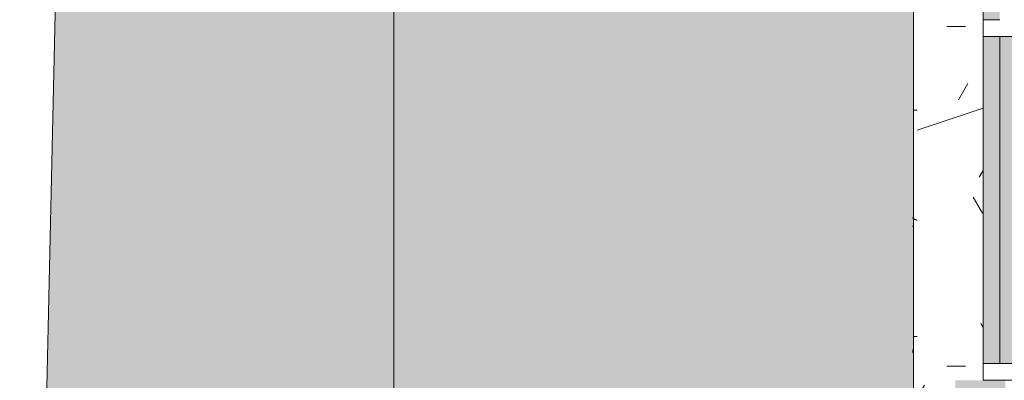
# Model space of a CAD drawing. Header units: millimetres. Extents: x 5980700 to 6194397, y -12939 to 2351883.
# Tile 240 of 587: x 6074005 to 6075771, y -7902 to -7255. Entities that reach past the tile are written whole.
import ezdxf

# ---------------------------------------------------------------- set-up
doc = ezdxf.new("R2010")
doc.units = ezdxf.units.MM
for name, color, linetype, lineweight in [('A-FLOR', 192, 'Continuous', 18), ('A-FLOR-PATT', 8, 'Continuous', 18), ('A-GLAZ', 151, 'Continuous', 9), ('A-GLAZ-SILL', 1, 'Continuous', 9), ('A-WALL-PATT', 111, 'Continuous', 25)]:
    doc.layers.add(name, color=color, linetype=linetype, lineweight=lineweight)

# ---------------------------------------------------------------- blocks, each defined once
blk = doc.blocks.new('FP_108-PLANTA DE CAIMENTO DE PISOS - 1 PAV_')
at = {"layer": 'A-GLAZ-SILL', "lineweight": 5}
for p, q in [((1013.187946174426, -107.5659071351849), (1013.305454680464, -107.7704167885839)), ((1013.305454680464, -107.7704167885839), (1013.422963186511, -107.9550431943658)), ((1013.422963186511, -107.9550431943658), (1013.540471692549, -108.1192448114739)), ((1013.540471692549, -108.1192448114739), (1013.657980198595, -108.262540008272)), ((1013.657980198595, -108.262540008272), (1013.775488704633, -108.3845084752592)), ((1013.775488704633, -108.3845084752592), (1013.89299721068, -108.4847924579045)), ((1013.89299721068, -108.4847924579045), (1014.010505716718, -108.563097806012)), ((1014.010505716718, -108.563097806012), (1014.128014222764, -108.6191948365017)), ((1014.128014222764, -108.6191948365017), (1014.245522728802, -108.6529190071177)), ((1234.595458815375, -107.4808715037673), (1234.822034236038, -107.5618339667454)), ((1234.822034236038, -107.5618339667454), (1235.0486096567, -107.6401422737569)), ((1235.0486096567, -107.6401422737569), (1235.275185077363, -107.7157647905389)), ((1235.275185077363, -107.7157647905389), (1235.501760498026, -107.7886709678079)), ((1235.501760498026, -107.7886709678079), (1235.728335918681, -107.858831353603)), ((1235.728335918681, -107.858831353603), (1235.954911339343, -107.9262176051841)), ((1235.954911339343, -107.9262176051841), (1236.181486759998, -107.990802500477)), ((1236.181486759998, -107.990802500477), (1236.408062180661, -108.0525599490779)), ((1236.408062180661, -108.0525599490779), (1236.634637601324, -108.111465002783)), ((1236.634637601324, -108.111465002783), (1236.861213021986, -108.1674938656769)), ((1236.861213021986, -108.1674938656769), (1237.087788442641, -108.2206239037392)), ((1237.087788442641, -108.2206239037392), (1237.314363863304, -108.2708336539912)), ((1237.314363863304, -108.2708336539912), (1237.540939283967, -108.3181028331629)), ((1237.540939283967, -108.3181028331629), (1237.76751470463, -108.36241234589)), ((1237.76751470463, -108.36241234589), (1237.994090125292, -108.4037442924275)), ((1237.994090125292, -108.4037442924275), (1238.220665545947, -108.4420819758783)), ((1238.220665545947, -108.4420819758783), (1238.44724096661, -108.4774099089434)), ((1238.44724096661, -108.4774099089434), (1238.673816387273, -108.5097138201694)), ((1238.673816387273, -108.5097138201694), (1238.900391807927, -108.538980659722)), ((1238.900391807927, -108.538980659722), (1239.12696722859, -108.5651986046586)), ((1239.12696722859, -108.5651986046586), (1239.353542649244, -108.5883570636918)), ((1239.353542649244, -108.5883570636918), (1239.580118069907, -108.6084466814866)), ((1239.580118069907, -108.6084466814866), (1239.80669349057, -108.6254593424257)), ((1239.80669349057, -108.6254593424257), (1240.033268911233, -108.6393881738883)), ((1240.033268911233, -108.6393881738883), (1240.259844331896, -108.6502275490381)), ((1240.259844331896, -108.6502275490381), (1240.486419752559, -108.6579730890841)), ((1240.486419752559, -108.6579730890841), (1240.712995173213, -108.6626216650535))]:
    blk.add_line(p, q, dxfattribs=at)
blk = doc.blocks.new('CC_PEITORIL - PEITORIL-3910252-PLANTA DE CAIMENTO DE PISOS - 1 PAV_')
at = {"layer": 'A-GLAZ', "color": 90, "lineweight": 5}
blk.add_blockref('FP_108-PLANTA DE CAIMENTO DE PISOS - 1 PAV_', (0, 0), dxfattribs=at)
blk = doc.blocks.new('CC_JANELA MAXIM-AR_4 FOLHAS VIDRO - 2_50 x 1_20-4042679-PLANTA DE CAIMENTO DE PISOS - 1 PAV_')
at = {"layer": 'A-GLAZ', "lineweight": 5}
blk.add_hatch(color=251, dxfattribs=at).paths.add_polyline_path([(1219.999999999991, 47.500000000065), (1219.999999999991, 77.49999999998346), (632.4999999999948, 77.49999999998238), (632.4999999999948, 47.50000000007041), (1105.422620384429, 47.500000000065)])
h = blk.add_hatch(color=251, dxfattribs=at)
h.paths.add_polyline_path([(1219.999999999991, 47.500000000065), (632.4999999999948, 47.50000000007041), (632.5000000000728, 17.49999999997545), (1220, 17.49999999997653)])
h.paths.add_polyline_path([(602.5000000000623, 47.50000000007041), (15.00000000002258, 47.5000000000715), (15.00000000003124, 17.49999999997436), (602.5000000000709, 17.49999999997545), (602.5000000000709, 24.90538250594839)])
h.paths.add_polyline_path([(-14.99999999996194, 17.49999999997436), (-14.9999999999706, 47.5000000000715), (-602.4999999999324, 47.5000000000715), (-602.4999999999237, 17.49999999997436), (-25.62093797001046, 17.49999999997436)])
h.paths.add_polyline_path([(-632.4999999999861, 47.50000000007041), (-1219.999999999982, 47.49999999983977), (-1219.999999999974, 17.49999999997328), (-632.4999999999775, 17.49999999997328), (-632.4999999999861, 39.21499999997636)])
at = {"layer": 'A-GLAZ', "color": 90, "lineweight": 5}
for p, q in [((632.4999999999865, 77.50000000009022), (632.4999999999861, 47.50000000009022)), ((1219.999999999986, 47.50000000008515), (1219.999999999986, 77.50000000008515)), ((632.4999999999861, 47.5000000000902), (1219.999999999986, 47.50000000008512)), ((602.5000000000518, 17.49999999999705), (15.00000000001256, 17.49999999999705)), ((1219.99999999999, 17.49999999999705), (632.5000000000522, 17.49999999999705))]:
    blk.add_line(p, q, dxfattribs=at)
at = {"layer": 'A-GLAZ', "color": 130}
for p, q in [((1249.99999999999, 77.5), (1249.99999999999, 17.49999999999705)), ((602.5000000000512, 17.49999999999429), (602.5000000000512, 47.50000000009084)), ((632.5000000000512, 47.50000000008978), (632.5000000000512, 17.49999999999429)), ((1219.99999999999, 17.49999999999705), (1219.99999999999, 47.50000000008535)), ((632.5000000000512, 17.49999999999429), (602.5000000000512, 17.49999999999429)), ((1249.99999999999, 17.49999999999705), (1219.99999999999, 17.49999999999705))]:
    blk.add_line(p, q, dxfattribs=at)
blk = doc.blocks.new('FP_212-PLANTA DE CAIMENTO DE PISOS - 1 PAV_')
at = {"layer": 'A-GLAZ-SILL', "lineweight": 5}
for p, q in [((764.7089943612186, -100.9916647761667), (764.7089943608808, -106.4169462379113)), ((960.2663293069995, -106.0963806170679), (960.3910035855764, -105.8732391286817)), ((960.3910035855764, -105.8732391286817), (960.5156778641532, -105.6429332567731)), ((960.5156778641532, -105.6429332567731), (960.6403521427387, -105.4058010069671)), ((960.6403521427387, -105.4058010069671), (960.7650264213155, -105.1621904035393)), ((960.7650264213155, -105.1621904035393), (960.8897006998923, -104.9124589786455)), ((960.8897006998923, -104.9124589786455), (961.0143749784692, -104.6569732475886)), ((961.0143749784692, -104.6569732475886), (961.1390492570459, -104.3961081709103)), ((961.1390492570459, -104.3961081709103), (961.2637235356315, -104.1302466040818)), ((961.2637235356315, -104.1302466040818), (961.3883978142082, -103.8597787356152)), ((961.3883978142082, -103.8597787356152), (961.5130720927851, -103.5851015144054)), ((961.5130720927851, -103.5851015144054), (961.6377463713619, -103.3066180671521)), ((961.6377463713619, -103.3066180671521), (961.7624206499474, -103.0247371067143)), ((961.7624206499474, -103.0247371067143), (961.8870949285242, -102.7398723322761)), ((961.8870949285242, -102.7398723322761), (962.011769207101, -102.4524418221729)), ((962.011769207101, -102.4524418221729), (962.1364434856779, -102.1628674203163)), ((962.1364434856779, -102.1628674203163), (962.2611177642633, -101.8715741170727)), ((962.2611177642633, -101.8715741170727), (962.3857920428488, -101.5789894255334)), ((962.3857920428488, -101.5789894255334), (962.5104663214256, -101.2855427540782)), ((962.5104663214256, -101.2855427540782), (962.6351406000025, -100.9916647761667)), ((1171.108994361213, -100.9916647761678), (1171.108994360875, -106.4169462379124)), ((957.6481694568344, -108.6585411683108), (957.7728437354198, -108.6416587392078)), ((957.7728437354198, -108.6416587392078), (957.8975180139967, -108.6135488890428)), ((957.8975180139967, -108.6135488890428), (958.0221922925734, -108.5742528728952)), ((958.0221922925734, -108.5742528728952), (958.1468665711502, -108.5238283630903)), ((958.1468665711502, -108.5238283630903), (958.2715408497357, -108.4623493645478)), ((958.2715408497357, -108.4623493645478), (958.3962151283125, -108.3899061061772)), ((958.3962151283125, -108.3899061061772), (958.5208894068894, -108.3066049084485)), ((958.5208894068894, -108.3066049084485), (958.6455636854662, -108.2125680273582)), ((958.6455636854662, -108.2125680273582), (958.7702379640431, -108.1079334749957)), ((958.7702379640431, -108.1079334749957), (958.8949122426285, -107.9928548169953)), ((958.8949122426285, -107.9928548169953), (959.0195865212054, -107.867500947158)), ((959.0195865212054, -107.867500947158), (959.1442607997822, -107.7320558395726)), ((959.1442607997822, -107.7320558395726), (959.2689350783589, -107.5867182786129)), ((959.2689350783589, -107.5867182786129), (959.3936093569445, -107.4317015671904)), ((959.3936093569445, -107.4317015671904), (959.51828363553, -107.2672332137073)), ((959.51828363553, -107.2672332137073), (959.6429579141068, -107.0935545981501)), ((959.6429579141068, -107.0935545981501), (959.7676321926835, -106.9109206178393)), ((959.7676321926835, -106.9109206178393), (959.8923064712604, -106.7195993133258)), ((959.8923064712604, -106.7195993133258), (960.0169807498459, -106.5198714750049)), ((960.0169807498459, -106.5198714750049), (960.1416550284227, -106.3120302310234)), ((960.1416550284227, -106.3120302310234), (960.2663293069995, -106.0963806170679)), ((1195.490158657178, -108.5798216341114), (1195.281023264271, -108.5574682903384)), ((1195.699294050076, -108.5995633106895), (1195.490158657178, -108.5798216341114)), ((1195.908429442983, -108.6166865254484), (1195.699294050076, -108.5995633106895)), ((1196.117564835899, -108.6311853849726), (1195.908429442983, -108.6166865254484)), ((1196.326700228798, -108.6430548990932), (1196.117564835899, -108.6311853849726)), ((1196.535835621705, -108.6522909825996), (1196.326700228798, -108.6430548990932)), ((1196.744971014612, -108.6588904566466), (1196.535835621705, -108.6522909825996)), ((1196.95410640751, -108.6628510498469), (1196.744971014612, -108.6588904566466))]:
    blk.add_line(p, q, dxfattribs=at)
at = {"layer": 'A-GLAZ-SILL', "color": 90, "lineweight": 5}
blk.add_line((-1274.999999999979, -107.4999999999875), (1275.000000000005, -107.4999999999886), dxfattribs=at)
blk = doc.blocks.new('CC_PEITORIL - PEITORIL-3910839-PLANTA DE CAIMENTO DE PISOS - 1 PAV_')
at = {"layer": 'A-GLAZ-SILL', "lineweight": 5}
h = blk.add_hatch(dxfattribs=at)
h.set_pattern_fill('FP_220', color=256, style=0, pattern_type=2)
h.set_pattern_definition([(90, (-6652.090999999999, 16549.122), (-101.6, 406.4), [33.528, -271.272, 33.528, -271.272, -1625.6]), (90, (-6652.090999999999, 16549.122), (-101.6, 406.4), [-609.6, 33.528, -576.072, 33.528, -271.272, -711.2]), (90, (-6652.090999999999, 16549.122), (-101.6, 406.4), [-1524, 33.528, -169.672, 33.528, -474.472]), (210, (-6702.891, 16701.522), (-301.1527240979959, -291.1881810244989), [33.528, -271.272, 33.528, -1896.872]), (210, (-6702.891, 16701.522), (-301.1527240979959, -291.1881810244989), [-338.328, -271.272, 33.528, -576.072, -1016]), (210, (-6702.891, 16701.522), (-301.1527240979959, -291.1881810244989), [-1219.2, 33.528, -271.272, 33.528, -677.672]), (210, (-6702.891, 16701.522), (-301.1527240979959, -291.1881810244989), [-1557.528, -169.672, 33.528, -474.472]), (329.9999999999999, (-6906.090999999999, 16752.322), (402.7527240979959, -115.211818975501), [33.528, -271.272, 33.528, -1896.872]), (329.9999999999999, (-6906.090999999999, 16752.322), (402.7527240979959, -115.211818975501), [-338.328, -271.272, 33.528, -576.072, -1016]), (329.9999999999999, (-6906.090999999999, 16752.322), (402.7527240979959, -115.211818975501), [-1219.2, 33.528, -271.272, 33.528, -677.672]), (329.9999999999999, (-6906.090999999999, 16752.322), (402.7527240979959, -115.211818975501), [-1557.528, -169.672, 33.528, -474.472])])
h.paths.add_polyline_path([(1275.000000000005, -77.50000000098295), (1250.000000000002, -77.49363081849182), (1250.000000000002, 17.49999999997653), (-1249.999999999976, 17.49999999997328), (-1249.999999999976, -77.5000000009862), (-1274.999999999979, -78.48512215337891), (-1274.999999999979, -100.991664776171), (1275.000000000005, -100.4681479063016)])
h = blk.add_hatch(dxfattribs=at)
h.set_pattern_fill('FP_221', color=256, style=0, pattern_type=2)
h.set_pattern_definition([(306.87, (-8239.591, 17184.122), (-3175.008507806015, 4762.494328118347), [793.75, -7143.75]), (296.565, (-7763.340999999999, 18136.622), (1587.499067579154, -1587.501456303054), [1774.879, -1774.879]), (288.435, (-6969.590999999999, 18136.622), (1587.50290376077, -3174.997452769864), [1004.024, -4016.092])])
h.paths.add_polyline_path([(1275.000000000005, -77.50000000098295), (1250.000000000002, -77.49363081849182), (1250.000000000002, 17.49999999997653), (-1249.999999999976, 17.49999999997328), (-1249.999999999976, -77.5000000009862), (-1274.999999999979, -78.48512215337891), (-1274.999999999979, -100.991664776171), (1275.000000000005, -100.4681479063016)])
at = {"layer": 'A-GLAZ', "color": 90, "lineweight": 5}
blk.add_blockref('FP_212-PLANTA DE CAIMENTO DE PISOS - 1 PAV_', (0, 0), dxfattribs=at)
blk = doc.blocks.new('BE-PMSa-MOD-ARQ-CONEXAODOFUTURO-EX-000-R_rvt-2-PLANTA DE CAIMENTO DE PISOS - 1 PAV_')
at = {"layer": 'A-FLOR-PATT', "lineweight": 5}
h = blk.add_hatch(dxfattribs=at)
h.set_pattern_fill('FP_103', color=135, style=0, pattern_type=2)
h.set_pattern_definition([(225, (1821.385, -1013.341), (1.4210854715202e-14, -212.1320343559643), [450, -150]), (315, (1715.319, -1119.407), (0, -212.1320343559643), [450, -150])])
h.paths.add_polyline_path([(-17588.61484510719, -10125.84100563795), (-17588.61484510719, 5919.158994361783), (-17905.66070556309, 5919.158994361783), (-18260.05155624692, -10125.84100563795)])
h.paths.add_polyline_path([(24683.66278676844, -8664.047137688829), (24901.85810326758, -8347.979428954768), (25097.46955802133, -8045.317562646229), (25289.5955170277, -7726.511392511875), (25471.61384478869, -7401.828336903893), (25643.34495046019, -7071.588748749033), (25804.61939322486, -6736.118463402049), (25955.27804947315, -6395.748477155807), (23368.38515489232, -6395.748477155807), (23369.38515489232, -6730.841005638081), (23365.38515489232, -6734.84100563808), (23361.31355543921, -6734.060452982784), (23342.06990244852, -6720.841005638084), (23332.38515489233, -6720.930376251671), (23331.38515489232, -6727.841005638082), (23314.38515489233, -6727.841005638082), (23296.38515489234, -6735.002634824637), (23296.38515489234, -6778.341005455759), (24423.88515507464, -6778.341005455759), (24423.88515507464, -8613.341005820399), (22588.88515471, -8613.341005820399), (22588.88515471, -8595.841005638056), (21416.38515489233, -8595.841005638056), (21416.38515489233, -6955.841005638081), (22588.88515471, -6955.841005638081), (22588.88515471, -6778.341005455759), (23246.38515489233, -6778.341005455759), (23246.38515489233, -6395.748477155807), (23206.88515489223, -6395.748477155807), (23206.88515489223, -6416.382393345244), (23211.73353840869, -6425.171602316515), (23218.4561650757, -6428.596561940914), (23219.38515489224, -6429.345815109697), (23219.38515489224, -6441.144306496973), (23215.14102301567, -6442.20379392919), (23204.09419192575, -6438.115741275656), (23195.48073971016, -6429.259910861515), (23193.02236658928, -6420.085137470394), (23192.88996436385, -6415.841005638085), (23191.88515489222, -6415.841005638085), (23191.88515489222, -6395.748477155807), (21311.3851276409, -6395.748477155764), (21311.38512764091, -395.7484771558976), (26110.13512764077, -395.7484771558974), (26110.13512764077, -6011.987874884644), (26234.42540171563, -5672.357231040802), (26348.29356350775, -5329.091898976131), (26451.63355010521, -4982.511614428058), (26544.34910510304, -4632.939200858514), (26626.35386826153, -4280.700268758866), (26697.57145594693, -3926.122912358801), (26757.93553227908, -3569.537404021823), (26807.38987092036, -3211.275886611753), (26845.88840744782, -2851.672064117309), (26873.39528226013, -2491.060890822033), (27298.54064462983, 5174.591947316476), (21231.38515489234, 5390.558402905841), (21231.38515489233, -8664.04713768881), (24474.59128694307, -8664.047137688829)])
h.paths.add_polyline_path([(164.3857207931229, 134.1589943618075), (164.3857207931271, 1841.148018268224), (-1658.614845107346, 1840.70177999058), (-1658.614845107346, 134.1589943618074), (-979.7632562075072, 134.1589943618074)])
h.paths.add_polyline_path([(24371.38515489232, 836.6589941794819), (22863.88515471, 836.6589941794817), (22863.88515471, 4371.658994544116), (24548.88515507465, 4371.658994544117), (24548.88515507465, 836.6589941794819), (24486.30181684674, 836.6589941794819)])
h.paths.add_polyline_path([(26422.42163599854, 3992.407384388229), (26422.42163599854, 5123.575823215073), (27022.42163599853, 5123.575823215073), (27022.42163599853, 3992.407384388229), (26541.3738192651, 3992.407384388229)])
h.paths.add_polyline_path([(19968.38697237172, 4641.658994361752), (19999.38682609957, 4641.658994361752), (19999.38682609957, 4674.158994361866), (19585.40988707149, 4674.158994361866), (19585.40988707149, 4671.65899436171), (19622.64941956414, 4670.787042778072), (19622.64941956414, 4641.65899436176), (19958.38333741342, 4641.65899436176)])
h.paths.add_polyline_path([(15946.88333741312, 4641.65899436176), (16272.64941956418, 4641.65899436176), (16272.64941956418, 4671.65899436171), (19560.40988707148, 4671.65899436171), (19560.40988707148, 4674.158994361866), (15923.88333741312, 4674.158994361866), (15923.88333741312, 4641.65899436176), (15926.88333741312, 4641.65899436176)])
h.paths.add_polyline_path([(15653.88333741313, 4641.658994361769), (15653.88333741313, 4674.158994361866), (12268.88333741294, 4674.158994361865), (12269.82605313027, 4641.658994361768), (12287.64940954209, 4641.658994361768), (12287.64940954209, 4671.658994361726), (15637.64940954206, 4670.787042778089), (15637.64940954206, 4641.658994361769), (15650.88333741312, 4641.658994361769)])
h.paths.add_polyline_path([(8496.599400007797, 4641.658994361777), (8496.599400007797, 4641.674581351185), (8442.166919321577, 4641.658994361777)])
h.paths.add_polyline_path([(-8301.11484510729, 4641.658994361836), (-8301.114845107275, 4674.158994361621), (-11733.61666258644, 4674.158994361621), (-11733.61666258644, 4641.658994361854), (-11704.86666258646, 4641.658994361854), (-11704.86666258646, 4671.658994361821), (-8354.866662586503, 4670.787042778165), (-8354.866662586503, 4641.658994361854), (-8304.116662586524, 4641.658994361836)])
h.paths.add_polyline_path([(-16295.61666258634, 4641.658994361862), (-15972.63647972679, 4641.658994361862), (-15971.73922438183, 4655.162107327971), (-15971.59322078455, 4656.262107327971), (-15971.52511209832, 4674.158994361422), (-16356.61588608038, 4674.158994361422), (-16356.61588608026, 4641.658994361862), (-16315.61666258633, 4641.658994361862)])
h.paths.add_polyline_path([(-12028.61666258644, 4641.658994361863), (-12028.61666258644, 4674.158994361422), (-15944.05622970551, 4674.158994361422), (-15943.93927563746, 4656.262107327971), (-15942.89601669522, 4655.162107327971), (-15942.89601669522, 4641.658994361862), (-15848.61666258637, 4641.658994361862), (-15848.61666258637, 4671.658994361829), (-12498.61666258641, 4670.787042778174), (-12498.61666258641, 4641.658994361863), (-12031.61666258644, 4641.658994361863)])
h.paths.add_polyline_path([(-16371.61588608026, 5447.158205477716), (-16356.61588608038, 5447.158205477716), (-16356.61588608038, 5479.158994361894), (-16626.61588608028, 5479.158994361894), (-16626.61588608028, 5447.158205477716), (-16401.61588608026, 5447.158205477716)])
h = blk.add_hatch(dxfattribs=at)
h.set_pattern_fill('FP_2', color=135, style=0, pattern_type=2)
h.set_pattern_definition([(0, (0, 0), (812.8, 203.2), [33.528, -576.072, 33.528, -576.072, -3251.2]), (0, (0, 0), (812.8, 203.2), [-1219.2, 33.528, -1185.672, 33.528, -576.072, -1422.4]), (0, (0, 0), (812.8, 203.2), [-3048, 33.528, -372.872, 33.528, -982.472]), (120, (304.8, 101.6), (-582.3763620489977, 602.3054481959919), [33.52799999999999, -576.0719999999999, 33.52799999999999, -576.0719999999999, -3251.199999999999]), (120, (304.8, 101.6), (-582.3763620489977, 602.3054481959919), [-1219.2, 33.52799999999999, -1185.672, 33.52799999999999, -576.0719999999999, -1422.4]), (120, (304.8, 101.6), (-582.3763620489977, 602.3054481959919), [-3048, 33.52799999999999, -372.8719999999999, 33.52799999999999, -982.4719999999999]), (240, (406.4, 508), (-230.4236379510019, -805.5054481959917), [33.528, -576.072, 33.528, -576.072, -3251.2]), (240, (406.4, 508), (-230.4236379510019, -805.5054481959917), [-1219.2, 33.528, -1185.672, 33.528, -576.072, -1422.4]), (240, (406.4, 508), (-230.4236379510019, -805.5054481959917), [-3048, 33.528, -372.872, 33.528, -982.472])])
h.paths.add_polyline_path([(-15966.85299915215, 4711.136803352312), (-15966.79158577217, 4712.906868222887), (-15965.57572207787, 4712.3617231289)])
h.paths.add_polyline_path([(3731.201831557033, -10125.84100563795), (14705.38782324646, -10125.84100563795), (14705.38782324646, -9779.8857164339), (14699.38782324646, -9779.8857164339), (14699.38782324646, -9763.237570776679), (14681.68558745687, -9763.757413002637), (14670.96395493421, -9768.482704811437), (14665.88782324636, -9782.570563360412), (14665.88782324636, -9856.278958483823), (14670.73620676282, -9865.068167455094), (14677.45883342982, -9868.493127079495), (14678.38782324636, -9869.242380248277), (14678.38782324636, -9881.040871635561), (14674.14369136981, -9882.10035906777), (14663.09686027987, -9878.012306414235), (14654.32815878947, -9868.57707781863), (14652.0250349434, -9859.981702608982), (14651.89263271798, -9855.737570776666), (14650.88782324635, -9855.737570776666), (14651.89263271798, -9780.737570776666), (14653.73085252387, -9770.127241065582), (14656.87805812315, -9762.851510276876), (14667.13782324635, -9752.591745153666), (14683.38782324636, -9748.237570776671), (14699.38782324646, -9748.237570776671), (14699.38782324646, -9731.58942511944), (14705.38782324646, -9731.58942511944), (14705.38782324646, -9705.737570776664), (14755.38782324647, -9705.737570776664), (14755.38782324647, -9754.737570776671), (14795.38782324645, -9754.737570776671), (14796.02424042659, -9756.737570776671), (14812.38782324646, -9756.737570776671), (14811.36426821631, -9815.737570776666), (14810.34779546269, -9815.737570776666), (14811.47778338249, -9818.1719714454), (14811.43015556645, -9819.291362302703), (14811.44856252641, -9820.918341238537), (14827.38782324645, -9827.197475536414), (14827.38782324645, -10125.84100563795), (21231.38515489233, -10125.84100563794), (21231.38515489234, 5919.158994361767), (12003.88515489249, 5918.472013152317), (12003.8851548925, 5447.158205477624), (12268.88333741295, 5447.158205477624), (12268.88333741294, 4674.158994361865), (15653.88333741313, 4674.158994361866), (15653.88333741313, 5447.158205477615), (15923.88333741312, 5447.158205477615), (15923.88333741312, 4674.158994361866), (19560.40988707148, 4674.158994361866), (19559.83290347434, 4677.196584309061), (19558.62046790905, 4677.180784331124), (19558.93691090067, 4681.184361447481), (19560.40988707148, 4681.202554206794), (19559.83416624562, 4682.57353656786), (19558.03876213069, 4682.57353656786), (19558.93691090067, 4695.251249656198), (19588.00988707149, 4695.197383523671), (19586.88286324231, 4682.548897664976), (19585.40988707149, 4682.548897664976), (19585.98560789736, 4681.195050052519), (19587.19930623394, 4681.15368493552), (19586.88286324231, 4677.184908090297), (19585.41064974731, 4677.065937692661), (19585.98560789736, 4674.158994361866), (19999.38682609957, 4674.158994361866), (19999.38682609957, 5447.158205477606), (20269.38682609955, 5447.158205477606), (20269.38682609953, 4280.731645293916), (20299.38682609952, 4280.731645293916), (20298.51487451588, 1530.731645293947), (20269.38682609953, 1530.731645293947), (20269.38682609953, 1143.558994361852), (20299.38682609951, 1143.558994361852), (20298.51487451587, -1606.441005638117), (20269.38682609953, -1606.441005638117), (20269.38682609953, -2040.191005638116), (20299.38682609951, -2040.191005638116), (20298.51487451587, -4790.191005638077), (20269.38682609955, -4790.191005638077), (20269.38682609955, -5273.941005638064), (20299.38682609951, -5273.941005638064), (20298.51487451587, -8023.941005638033), (20269.38682609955, -8023.941005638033), (20269.38682609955, -9308.841005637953), (19999.38682609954, -9308.841005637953), (19999.38682609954, -8513.84179452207), (19913.3833374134, -8513.84179452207), (19913.3833374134, -8347.825683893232), (19635.38599049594, -8347.979428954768), (19635.38599049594, -8377.825683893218), (16285.38599049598, -8376.953732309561), (16285.38599049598, -8347.825683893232), (15971.88333741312, -8347.979428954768), (15971.88333741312, -8513.841794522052), (15921.38515489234, -8513.841794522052), (15921.38515489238, -9312.594001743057), (15651.38515489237, -9312.594001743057), (15651.38515489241, -8513.841794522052), (15603.38515489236, -8513.841794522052), (15603.38515489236, -8377.825683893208), (12316.88333741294, -8377.825683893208), (12316.88333741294, -8513.841794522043), (12293.88333741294, -8513.841794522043), (12293.88333741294, -9312.594001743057), (11998.88333741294, -9312.594001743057), (11998.88333741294, -8513.841794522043), (11950.88333741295, -8513.841794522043), (11950.88333741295, -8347.825683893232), (11867.63333741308, -8347.979428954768), (11867.63333741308, -8377.82568389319), (8517.633337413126, -8376.953732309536), (8517.633337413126, -8347.825683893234), (8434.383337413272, -8347.97942895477), (8434.383337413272, -8513.841794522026), (8386.383337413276, -8513.841794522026), (8386.383337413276, -9312.594001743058), (8116.383337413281, -9312.594001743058), (8116.383337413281, -9125.841005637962), (2121.38333741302, -9125.841005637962), (2121.38333741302, -9312.594001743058), (1851.383337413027, -9312.594001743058), (1851.383337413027, -9125.841005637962), (-4143.616662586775, -9125.841005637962), (-4143.616662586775, -9312.594001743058), (-4413.616662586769, -9312.594001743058), (-4413.616662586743, -8513.841794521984), (-4461.61666258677, -8513.841794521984), (-4461.61666258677, -8347.825683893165), (-4547.366662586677, -8347.97942895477), (-4547.366662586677, -8377.82568389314), (-7897.366662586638, -8376.953732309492), (-7897.366662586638, -8347.825683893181), (-7983.116662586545, -8347.97942895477), (-7983.116662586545, -8513.841794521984), (-8031.114845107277, -8513.841794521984), (-8031.11484510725, -9308.841005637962), (-8301.11484510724, -9308.841005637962), (-8301.114845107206, -8513.841794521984), (-8349.116662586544, -8513.841794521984), (-8349.116662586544, -8347.825683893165), (-8354.864845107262, -8347.97942895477), (-8354.864845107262, -8377.825683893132), (-11704.86484510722, -8376.953732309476), (-11705.67059857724, -8347.825683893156), (-11710.61666258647, -8347.97942895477), (-11710.61666258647, -8513.841794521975), (-11758.61484510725, -8513.841794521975), (-11758.61484510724, -9308.841005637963), (-12028.61484510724, -9308.841005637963), (-12028.61484510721, -8513.841794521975), (-12076.61666258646, -8513.841794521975), (-12076.61666258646, -8347.82568389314), (-12498.61666258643, -8347.97942895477), (-12498.61666258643, -8377.825683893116), (-15848.61666258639, -8376.953732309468), (-15848.61666258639, -8347.82568389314), (-16270.61666258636, -8347.97942895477), (-16270.61666258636, -8513.841794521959), (-16356.61588608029, -8513.841794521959), (-16356.61588608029, -9308.841005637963), (-16626.61588608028, -9308.841005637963), (-16626.62225526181, -7987.079408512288), (-16656.61588608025, -7987.079408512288), (-16655.7439344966, -5237.07940851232), (-16626.62225526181, -5237.07940851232), (-16626.62225526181, -4803.34100563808), (-16656.61588608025, -4803.34100563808), (-16655.7439344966, -2053.341005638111), (-16626.62225526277, -2053.341005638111), (-16626.62225526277, -1620.841794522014), (-16656.61588608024, -1620.841794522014), (-16655.74393449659, 1129.158205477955), (-16626.62225526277, 1129.158205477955), (-16626.62225526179, 1534.1582054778), (-16656.61588608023, 1534.1582054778), (-16655.75030367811, 4291.658994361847), (-16626.62225526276, 4291.658994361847), (-16626.61588608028, 5479.158994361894), (-16356.61588608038, 5479.158994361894), (-16356.61588608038, 4674.158994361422), (-15971.4658517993, 4674.158994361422), (-15969.32193463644, 4707.054996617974), (-15967.78963012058, 4710.307043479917), (-15962.27373900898, 4714.058684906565), (-15960.94760521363, 4714.652107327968), (-15959.84645306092, 4714.71907505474), (-15959.84645306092, 4715.8252811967), (-15957.766248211, 4715.335026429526), (-15956.67909179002, 4714.508980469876), (-15954.53101014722, 4715.146843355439), (-15948.69801778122, 4712.361723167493), (-15947.69218614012, 4710.313634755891), (-15946.34526303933, 4708.984911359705), (-15944.33196142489, 4698.966261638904), (-15943.76299404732, 4697.905132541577), (-15944.00738434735, 4674.158994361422), (-12028.61666258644, 4674.158994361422), (-12028.6166625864, 5447.158205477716), (-11733.61666258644, 5446.941285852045), (-11733.61666258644, 4674.158994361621), (-8301.114845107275, 4674.158994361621), (-8301.114845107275, 5447.158205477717), (-8031.114845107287, 5447.158205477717), (-8031.114845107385, 5919.158994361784), (-17588.61484510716, 5919.158994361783), (-17588.61484510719, -10125.84100563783), (1375.719287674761, -10125.84100563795)])
h.paths.add_polyline_path([(14665.67045985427, -9780.737570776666), (14665.63226694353, -9779.779781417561), (14665.63226694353, -9780.737570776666)])
h.paths.add_polyline_path([(-16089.65907882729, -8758.105317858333), (-16115.54098333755, -8754.697900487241), (-16139.6590788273, -8744.707858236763), (-16160.36975694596, -8728.81599597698), (-16176.26161920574, -8708.105317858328), (-16186.2516614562, -8683.987222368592), (-16189.65907882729, -8658.105317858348), (-16186.2516614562, -8632.223413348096), (-16176.26161920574, -8608.105317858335), (-16160.36975694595, -8587.394639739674), (-16139.65907882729, -8571.502777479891), (-16115.54098333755, -8561.512735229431), (-16089.65907882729, -8558.105317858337), (-16063.77717431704, -8561.512735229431), (-16039.65907882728, -8571.5027774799), (-16018.94840070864, -8587.394639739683), (-16003.05653844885, -8608.105317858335), (-15993.06649619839, -8632.22341334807), (-15989.6590788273, -8658.105317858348), (-15993.06649619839, -8683.987222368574), (-16003.05653844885, -8708.105317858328), (-16021.19134126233, -8730.537064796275), (-16039.65907882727, -8744.707858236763), (-16063.77717431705, -8754.697900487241)])
h.paths.add_polyline_path([(19732.71217533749, -8754.66845021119), (19706.83027082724, -8751.260990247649), (19682.71217533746, -8741.270823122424), (19660.00862136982, -8722.781563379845), (19646.10963495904, -8704.667825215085), (19636.1195927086, -8680.549428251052), (19632.71217533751, -8648.66439434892), (19632.71217533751, -8622.782813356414), (19636.1195927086, -8596.9012323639), (19646.10963495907, -8572.783438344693), (19662.00149721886, -8552.073019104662), (19682.71217533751, -8536.181355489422), (19706.83027082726, -8526.191438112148), (19732.7121753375, -8522.784063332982), (19758.59407984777, -8526.191438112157), (19782.71217533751, -8536.181355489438), (19803.42285345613, -8552.073019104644), (19819.31471571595, -8572.783438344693), (19829.30475796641, -8596.901232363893), (19832.7121753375, -8628.390346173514), (19832.7121753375, -8654.667200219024), (19827.88084468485, -8683.987101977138), (19816.67739151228, -8708.104895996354), (19803.42285345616, -8725.378762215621), (19782.71217533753, -8741.270823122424), (19758.59407984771, -8751.260990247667)])
h.paths.add_polyline_path([(15648.38515489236, -8468.841794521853), (15650.88333741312, -8468.841794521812), (15650.88333741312, -8347.825683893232), (15648.38515489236, -8347.979428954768)])
h.paths.add_polyline_path([(19588.84766320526, 4677.140991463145), (19587.19930623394, 4677.180784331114), (19588.17837096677, 4681.15368493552)])
h.paths.add_polyline_path([(19556.97211093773, 4677.140991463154), (19558.32440709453, 4678.382155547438), (19558.03965555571, 4677.166762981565), (19557.10244703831, 4677.144137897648)])
h.paths.add_polyline_path([(19572.90988707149, 4728.142336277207), (19572.90988707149, 4726.742336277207), (19573.4626323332, 4727.745209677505)])
h.paths.add_polyline_path([(19575.73176932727, 4695.639950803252), (19572.5677829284, 4696.432937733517), (19568.91630770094, 4696.431447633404), (19559.3482884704, 4696.333664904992), (19559.34828847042, 4718.022372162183), (19562.4254587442, 4722.467653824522), (19569.27606767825, 4726.263934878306), (19567.2700120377, 4727.14852244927), (19574.67880208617, 4727.830632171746), (19576.14512513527, 4726.470898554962), (19576.81805465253, 4726.227816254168), (19583.58719946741, 4722.319648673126), (19587.49536704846, 4715.550503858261), (19587.49536704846, 4707.734168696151), (19586.28070679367, 4704.092336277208), (19585.91122027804, 4696.34719023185), (19576.14512513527, 4695.960088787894)])
h.paths.add_polyline_path([(-15957.766248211, 4718.652107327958), (-15954.53101014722, 4716.980669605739), (-15955.18379838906, 4716.796714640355)])
h.paths.add_polyline_path([(-15960.34869803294, 4716.796714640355), (-15961.00148627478, 4718.082019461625), (-15959.74034676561, 4717.233792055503), (-15960.09391064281, 4716.979769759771)])
h.paths.add_polyline_path([(19732.71217533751, 4730.240264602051), (19706.83027082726, 4733.647681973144), (19682.7121753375, 4743.637724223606), (19662.00149721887, 4759.529586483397), (19646.10963495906, 4780.240264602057), (19636.1195927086, 4804.358360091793), (19632.71217533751, 4830.240264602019), (19636.1195927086, 4856.122169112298), (19646.10963495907, 4880.24026460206), (19662.00149721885, 4900.950942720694), (19682.7121753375, 4916.842804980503), (19706.83027082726, 4926.832847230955), (19732.71217533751, 4930.240264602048), (19758.59407984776, 4926.832847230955), (19782.71217533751, 4916.842804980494), (19803.42285345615, 4900.950942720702), (19819.31471571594, 4880.24026460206), (19829.30475796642, 4856.122169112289), (19832.7121753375, 4830.240264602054), (19829.30475796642, 4804.358360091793), (19819.31471571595, 4780.24026460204), (19803.42285345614, 4759.529586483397), (19782.71217533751, 4743.637724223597), (19758.59407984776, 4733.647681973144)])
h.paths.add_polyline_path([(-16089.65907882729, 4736.408178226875), (-16115.54098333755, 4739.815595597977), (-16139.65907882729, 4749.80563784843), (-16160.36975694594, 4765.697500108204), (-16176.26161920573, 4786.408178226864), (-16186.2516614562, 4810.526273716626), (-16189.65907882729, 4836.408178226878), (-16186.2516614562, 4862.29008273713), (-16176.26161920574, 4886.408178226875), (-16160.36975694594, 4907.118856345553), (-16139.65907882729, 4923.010718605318), (-16115.54098333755, 4933.000760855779), (-16089.65907882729, 4936.408178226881), (-16063.77717431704, 4933.000760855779), (-16039.65907882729, 4923.01071860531), (-16018.9484007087, 4907.118856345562), (-16003.05653844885, 4886.408178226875), (-15993.06649619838, 4862.29008273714), (-15989.6590788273, 4836.408178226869), (-15993.06649619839, 4810.526273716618), (-16003.05653844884, 4786.408178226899), (-16018.94840070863, 4765.69750010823), (-16039.65907882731, 4749.80563784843), (-16063.77717431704, 4739.815595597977)])
at = {"layer": 'A-WALL-PATT', "lineweight": 5}
h = blk.add_hatch(dxfattribs=at)
h.set_pattern_fill('FP_9', color=135, style=0, pattern_type=2)
h.set_pattern_definition([(49.99999999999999, (0, 0), (728.73650110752, -63.75582262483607), [76.2, -838.2]), (355, (0, 0), (-140.9716152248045, 764.2276025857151), [60.96, -670.56]), (100.451, (60.728, -5.313), (587.770006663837, 700.4667512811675), [64.76, -712.36]), (46.184, (0, 203.2), (1084.316239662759, -168.1709612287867), [114.3, -1257.3]), (96.636, (90.36, 189.186), (949.6099128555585, 989.7098464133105), [97.14, -1068.54]), (351.184, (0, 203.2), (949.620552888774, 989.7011531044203), [91.44, -1005.84]), (21, (101.6, 152.4), (606.4578690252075, -409.0605652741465), [76.2, -838.2]), (326, (101.6, 152.4), (247.208340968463, 736.752917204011), [60.96, -670.56]), (71.45100000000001, (152.138, 118.312), (853.6682507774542, 327.6854711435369), [64.76, -712.36]), (37.50000000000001, (0, 0), (12.35469342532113, 338.2201185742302), [33.528, -628.904, 33.528, -647.192, -673.1]), (37.50000000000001, (0, 0), (12.35469342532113, 338.2201185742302), [-1343.152, 33.528, -639.572]), (7.499999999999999, (0, 0), (267.2788744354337, 400.7221270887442), [33.528, -354.584, 33.528, -613.664, -256.54]), (7.499999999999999, (0, 0), (267.2788744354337, 400.7221270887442), [-1035.304, 33.528, -223.012]), (327.5, (-226.568, 0), (542.363331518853, -22.91534459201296), [33.528, -220.472, 33.528, -758.952, -1051.56]), (327.5, (-226.568, 0), (542.363331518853, -22.91534459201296), [-1046.48, 33.528, -1018.032]), (317.5, (-328.168, 0), (592.5169587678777, 101.7071067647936), [33.528, -296.672, 33.528, -492.76, -746.76]), (317.5, (-328.168, 0), (592.5169587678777, 101.7071067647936), [-856.488, 33.528, -713.232])])
h.paths.add_polyline_path([(-16626.62225526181, -8347.82568389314), (-16611.62225526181, -8347.82568389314), (-16611.62225526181, -7902.091005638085), (-16626.62225526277, -7902.091005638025), (-16626.62225526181, -8332.825683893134)])
h.paths.add_polyline_path([(-16611.6222552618, -5402.091005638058), (-16611.6222552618, -5055.325683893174), (-16626.62225526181, -5055.325683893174), (-16626.61588608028, -5402.091005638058)])
h = blk.add_hatch(color=57, dxfattribs=at)
h.paths.add_polyline_path([(-16491.62225526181, -8302.825683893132), (-16491.62225526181, -8223.541794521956), (-16581.61666258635, -8223.541794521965), (-16581.61666258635, -8212.841794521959), (-16491.62225526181, -8212.825683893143), (-16491.62225526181, -7902.091005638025), (-16581.62225526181, -7902.091005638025), (-16581.61302762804, -8302.825683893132), (-16543.61484510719, -8302.825683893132)])
h.paths.add_polyline_path([(-16491.62225526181, -5402.091005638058), (-16491.62225526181, -5139.841794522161), (-16581.61666258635, -5139.841794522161), (-16581.61666258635, -5129.141794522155), (-16491.62225526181, -5129.141794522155), (-16491.62225526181, -5055.325683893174), (-16581.62225526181, -5055.325683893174), (-16581.62225526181, -5402.091005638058), (-16531.62225526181, -5402.091005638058)])
at = {"layer": 'A-FLOR', "color": 250, "lineweight": 5}
for p, q in [((-17905.66070556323, 5919.158994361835), (-18260.05155624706, -10125.8410056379)), ((-17588.6148451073, 5919.158994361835), (-17588.61484510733, -10125.84100563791))]:
    blk.add_line(p, q, dxfattribs=at)
at = {"layer": 'A-GLAZ', "color": 250, "lineweight": 5, "rotation": 269.9999999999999}
for name, p in [('CC_PEITORIL - PEITORIL-3910252-PLANTA DE CAIMENTO DE PISOS - 1 PAV_', (-16549.11588608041, -6612.079408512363)), ('CC_PEITORIL - PEITORIL-3910839-PLANTA DE CAIMENTO DE PISOS - 1 PAV_', (-16549.12225526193, -6652.091005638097)), ('CC_JANELA MAXIM-AR_4 FOLHAS VIDRO - 2_50 x 1_20-4042679-PLANTA DE CAIMENTO DE PISOS - 1 PAV_', (-16549.12225526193, -6652.09100563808))]:
    blk.add_blockref(name, p, dxfattribs=at)

msp = doc.modelspace()

# ---------------------------------------------------------------- block references
at = {"color": 50, "lineweight": 5}
msp.add_blockref('BE-PMSa-MOD-ARQ-CONEXAODOFUTURO-EX-000-R_rvt-2-PLANTA DE CAIMENTO DE PISOS - 1 PAV_', (6092264.959189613, 0), dxfattribs=at)

doc.saveas('drawing.dxf')
